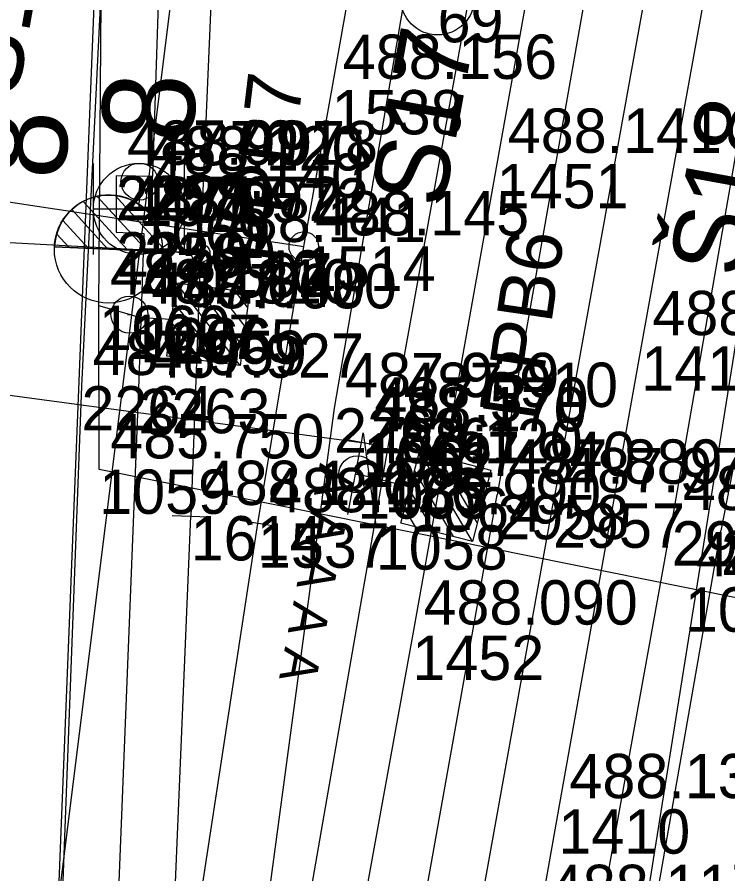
# Model space of a CAD drawing. Extents: x -874038 to -859694, y -1059487 to -1049069.
# Drawn here: x -866535.1 to -866515.86, y -1050150.05 to -1050126.87 of the extents above; entities that cross this region are included whole.
import ezdxf

# ---------------------------------------------------------------- set-up
doc = ezdxf.new("R2010")
doc.units = 0
for name, color, linetype in [('Vrstva 1', 7, 'Continuous'), ('Vrstva 2', 7, 'Continuous'), ('Vrstva 28', 7, 'Continuous'), ('Vrstva 3', 7, 'Continuous'), ('Vrstva 35', 7, 'Continuous'), ('Vrstva 43', 7, 'Continuous'), ('Vrstva 44', 7, 'Continuous'), ('Vrstva 50', 7, 'Continuous'), ('Vrstva 51', 7, 'Continuous'), ('Vrstva 6', 7, 'Continuous'), ('Vrstva 60', 7, 'Continuous'), ('Vrstva 61', 7, 'Continuous'), ('Vrstva 63', 7, 'Continuous')]:
    doc.layers.add(name, color=color, linetype=linetype)

msp = doc.modelspace()

# ---------------------------------------------------------------- linework, layer by layer
at = {"layer": 'Vrstva 1'}
for p, q in [((-866579.632, -1050125.198), (-866527.34, -1050133.076)), ((-866530.133, -1050133.255), (-866637.086, -1050127.495))]:
    msp.add_line(p, q, dxfattribs=at)
for points in [[(-866506.683, -1050071.605), (-866509.05, -1050084.806), (-866511.242, -1050097.03), (-866513.507, -1050109.649), (-866513.637, -1050110.378), (-866514.329, -1050114.237), (-866515.152, -1050118.826), (-866515.967, -1050123.369), (-866518.201, -1050135.776), (-866520.447, -1050148.304), (-866520.976, -1050151.304)], [(-866527.34, -1050133.076), (-866526.584, -1050128.842), (-866524.558, -1050117.441)], [(-866519.928, -1050118.643), (-866522.117, -1050130.842), (-866524.399, -1050143.606), (-866526.141, -1050153.197)], [(-866528.582, -1050140.568), (-866527.34, -1050133.076)], [(-866530.133, -1050133.255), (-866530.401, -1050140.371)]]:
    msp.add_lwpolyline(points, dxfattribs=at)
for centre, radius in [((-866527.34, -1050133.076), 0.4), ((-866530.133, -1050133.255), 0.25)]:
    msp.add_circle(centre, radius, dxfattribs=at)
at = {"layer": 'Vrstva 2'}
for p, q in [((-866531.585, -1050133.193), (-866532.935, -1050131.719)), ((-866531.165, -1050133.099), (-866532.445, -1050131.697)), ((-866532.115, -1050133.169), (-866533.313, -1050131.859)), ((-866532.645, -1050133.145), (-866533.621, -1050132.079)), ((-866533.175, -1050133.121), (-866533.861, -1050132.373)), ((-866533.705, -1050133.097), (-866534.027, -1050132.745)), ((-866531.161, -1050133.213), (-866534.085, -1050133.081)), ((-866534.085, -1050133.081), (-866531.161, -1050133.211)), ((-866531.161, -1050133.211), (-866531.161, -1050133.213)), ((-866531.161, -1050133.213), (-866530.133, -1050133.255)), ((-866530.901, -1050140.351), (-866529.901, -1050140.391)), ((-866528.088, -1050140.65), (-866529.076, -1050140.486))]:
    msp.add_line(p, q, dxfattribs=at)
for points in [[(-866530.133, -1050133.255), (-866529.686, -1050122.742), (-866528.981, -1050106.158)], [(-866531.78, -1050173.569), (-866531.09, -1050156.968), (-866530.401, -1050140.371)], [(-866531.09, -1050156.968), (-866528.582, -1050140.568)]]:
    msp.add_lwpolyline(points, dxfattribs=at)
msp.add_circle((-866532.631, -1050133.145), 1.462, dxfattribs=at)
msp.add_arc((-866532.623, -1050133.146), 1.464, 357.4659, 177.4268, dxfattribs=at)
at = {"layer": 'Vrstva 28'}
for points in [[(-866530.92, -1050135.05), (-866531.77, -1050135.01), (-866532.06, -1050134.92), (-866532.89, -1050134.68), (-866532.69, -1050108.76)], [(-866531.79, -1050131.32), (-866531.81, -1050132.06)], [(-866510.22, -1050145.73), (-866510.7, -1050143.57), (-866517.02, -1050142.3), (-866525.39, -1050140.62), (-866532.88, -1050139.11), (-866532.89, -1050134.68)], [(-866525.78, -1050138.38), (-866525.73, -1050138.12), (-866525.39, -1050140.62)], [(-866524.46, -1050139.59), (-866525.89, -1050139.24)]]:
    msp.add_lwpolyline(points, dxfattribs=at)
at = {"layer": 'Vrstva 3'}
for p, q in [((-866533.042, -1050130.828), (-866533.042, -1050133.292)), ((-866530.578, -1050130.828), (-866530.578, -1050133.292)), ((-866533.042, -1050132.06), (-866530.578, -1050132.06)), ((-866529.062, -1050136.294), (-866530.794, -1050134.058)), ((-866528.995, -1050135.768), (-866530.268, -1050134.125)), ((-866528.928, -1050135.241), (-866529.742, -1050134.191)), ((-866528.862, -1050134.715), (-866529.216, -1050134.258)), ((-866529.588, -1050136.227), (-866530.861, -1050134.584)), ((-866530.114, -1050136.16), (-866530.928, -1050135.111)), ((-866530.64, -1050136.094), (-866530.994, -1050135.636)), ((-866522.776, -1050141.061), (-866524.209, -1050138.622)), ((-866522.642, -1050140.548), (-866523.696, -1050138.755)), ((-866522.509, -1050140.034), (-866523.182, -1050138.889)), ((-866523.289, -1050140.927), (-866524.342, -1050139.135)), ((-866522.376, -1050139.521), (-866522.669, -1050139.022)), ((-866523.803, -1050140.794), (-866524.475, -1050139.649)), ((-866524.316, -1050140.661), (-866524.609, -1050140.162))]:
    msp.add_line(p, q, dxfattribs=at)
for points in [[(-866531.046, -1050136.042), (-866530.794, -1050134.058), (-866528.81, -1050134.31), (-866529.062, -1050136.294)], [(-866531.046, -1050136.042), (-866530.794, -1050134.058), (-866528.81, -1050134.31), (-866529.062, -1050136.294)], [(-866524.711, -1050140.558), (-866524.209, -1050138.622), (-866522.273, -1050139.125), (-866522.776, -1050141.061)], [(-866524.711, -1050140.558), (-866524.209, -1050138.622), (-866522.273, -1050139.125), (-866522.776, -1050141.061)]]:
    msp.add_lwpolyline(points, close=True, dxfattribs=at)
for points in [[(-866531.046, -1050136.042), (-866530.794, -1050134.058), (-866528.81, -1050134.31), (-866529.062, -1050136.294), (-866531.046, -1050136.042)], [(-866531.046, -1050136.042), (-866530.794, -1050134.058), (-866528.81, -1050134.31), (-866529.062, -1050136.294), (-866531.046, -1050136.042)], [(-866524.711, -1050140.558), (-866524.209, -1050138.622), (-866522.273, -1050139.125), (-866522.776, -1050141.061), (-866524.711, -1050140.558)], [(-866524.711, -1050140.558), (-866524.209, -1050138.622), (-866522.273, -1050139.125), (-866522.776, -1050141.061), (-866524.711, -1050140.558)]]:
    msp.add_lwpolyline(points, dxfattribs=at)
msp.add_circle((-866531.805, -1050132.059), 1.232, dxfattribs=at)
at = {"layer": 'Vrstva 35'}
msp.add_lwpolyline([(-866510.7, -1050143.57), (-866517.02, -1050142.3), (-866525.39, -1050140.62), (-866532.88, -1050139.11)], dxfattribs=at)
at = {"layer": 'Vrstva 43'}
msp.add_circle((-866523.717, -1050126.351), 1, dxfattribs=at)
at = {"layer": 'Vrstva 44'}
for points in [[(-866532.941, -1050124.513), (-866534.347, -1050159.746), (-866537.637, -1050195.741), (-866537.974, -1050204.782), (-866538.7, -1050218.568)], [(-866514.403, -1050127.904), (-866520.323, -1050164.976), (-866525.024, -1050200.701), (-866527.588, -1050219.348)]]:
    msp.add_lwpolyline(points, dxfattribs=at)
at = {"layer": 'Vrstva 50'}
for p, q in [((-866531.84, -1050131.32), (-866531.74, -1050131.32)), ((-866532.11, -1050134.92), (-866532.01, -1050134.92)), ((-866525.94, -1050139.24), (-866525.84, -1050139.24))]:
    msp.add_line(p, q, dxfattribs=at)
for centre in [(-866531.79, -1050131.32), (-866532.06, -1050134.92), (-866525.89, -1050139.24)]:
    msp.add_circle(centre, 0.5, dxfattribs=at)
at = {"layer": 'Vrstva 51'}
for points in [[(-866439.226, -1049649.963), (-866443.579, -1049674.757), (-866448.682, -1049703.38), (-866452.493, -1049724.498), (-866456.877, -1049748.527), (-866461.642, -1049775.113), (-866467.382, -1049807.574), (-866471.13, -1049828.317), (-866475.932, -1049855.022), (-866481.259, -1049884.801), (-866486.712, -1049915.307), (-866492.117, -1049945.397), (-866497.64, -1049976.081), (-866503.971, -1050011.004), (-866508.417, -1050036.128), (-866511.666, -1050053.513), (-866516.483, -1050080.611), (-866520.346, -1050102.415), (-866524.288, -1050124.418), (-866526.521, -1050137.454), (-866528.954, -1050155.58), (-866528.05, -1050155.675)], [(-866437.74, -1049650.183), (-866442.038, -1049675.04), (-866447.144, -1049703.772), (-866450.86, -1049724.824), (-866455.281, -1049748.763), (-866460.081, -1049775.276), (-866465.822, -1049807.788), (-866469.579, -1049828.502), (-866474.361, -1049855.28), (-866479.71, -1049885.096), (-866485.151, -1049915.572), (-866490.51, -1049945.659), (-866496.112, -1049976.317), (-866502.33, -1050011.085), (-866506.847, -1050036.358), (-866510.012, -1050054.011), (-866514.828, -1050081.032), (-866518.798, -1050102.823), (-866522.439, -1050123.927), (-866524.933, -1050137.718), (-866528.05, -1050155.675)], [(-866521.046, -1050030.485), (-866521.931, -1050030.313), (-866525.217, -1050050.331), (-866530.148, -1050078.749), (-866531.866, -1050100.892), (-866532.622, -1050121.781), (-866533.36, -1050136.854), (-866534.054, -1050155.271), (-866534.952, -1050175.536), (-866535.726, -1050193.321), (-866547.487, -1050193.175), (-866547.813, -1050194.658), (-866535.771, -1050195.403), (-866535.88, -1050197.541)], [(-866521.046, -1050030.485), (-866523.868, -1050050.617), (-866528.363, -1050078.124), (-866529.218, -1050078.004), (-866529.294, -1050079.563), (-866528.699, -1050079.705), (-866530.248, -1050100.845), (-866531.14, -1050122.097), (-866531.433, -1050131.179), (-866532.424, -1050131.166), (-866532.417, -1050132.689), (-866531.67, -1050132.727), (-866531.815, -1050136.929), (-866532.552, -1050155.473)], [(-866511.656, -1050081.72), (-866515.362, -1050102.48), (-866519.361, -1050124.239), (-866522.101, -1050139.797)], [(-866510.068, -1050081.867), (-866513.909, -1050102.823), (-866517.782, -1050124.482), (-866520.592, -1050140.028)], [(-866507.002, -1050082.221), (-866510.839, -1050103.567), (-866514.686, -1050125.027), (-866517.376, -1050140.51)], [(-866505.405, -1050082.504), (-866509.245, -1050103.894), (-866513.019, -1050125.26), (-866516.045, -1050140.765)], [(-866537.563, -1050239.155), (-866531.469, -1050206.659), (-866530.868, -1050198.775), (-866528.354, -1050178.541), (-866525.133, -1050156.756), (-866522.101, -1050139.797)], [(-866530.734, -1050206.626), (-866529.297, -1050198.601), (-866527.056, -1050181.136), (-866523.651, -1050157.027), (-866520.592, -1050140.028)], [(-866540.451, -1050283.331), (-866537.624, -1050270.018), (-866534, -1050250.269), (-866530.841, -1050232.059), (-866529.525, -1050223.82), (-866527.922, -1050213.046), (-866526.143, -1050199.427), (-866523.959, -1050181.604), (-866520.509, -1050157.83), (-866517.376, -1050140.51)], [(-866540.451, -1050283.331), (-866539.539, -1050283.622), (-866536.162, -1050270.425), (-866532.672, -1050250.609), (-866529.496, -1050232.297), (-866528.161, -1050224.102), (-866526.5, -1050213.304), (-866524.723, -1050199.645), (-866522.446, -1050181.726), (-866519.083, -1050158.101), (-866516.045, -1050140.765)]]:
    msp.add_lwpolyline(points, dxfattribs=at)
at = {"layer": 'Vrstva 6'}
for p, q in [((-866525.289, -1050138.473), (-866526.271, -1050138.287)), ((-866526.15, -1050140.325), (-866525.78, -1050138.38))]:
    msp.add_line(p, q, dxfattribs=at)
msp.add_lwpolyline([(-866536.928, -1050136.884), (-866525.78, -1050138.38)], dxfattribs=at)
at = {"layer": 'Vrstva 60'}
for p, q in [((-866526.584, -1050128.842), (-866526.584, -1050128.842)), ((-866522.117, -1050130.842), (-866522.117, -1050130.842)), ((-866532.424, -1050131.166), (-866532.424, -1050131.166)), ((-866531.433, -1050131.179), (-866531.433, -1050131.179)), ((-866531.79, -1050131.32), (-866531.79, -1050131.32)), ((-866531.81, -1050132.06), (-866531.81, -1050132.06)), ((-866532.417, -1050132.689), (-866532.417, -1050132.689)), ((-866531.67, -1050132.727), (-866531.67, -1050132.727)), ((-866527.34, -1050133.076), (-866527.34, -1050133.076)), ((-866530.133, -1050133.255), (-866530.133, -1050133.255)), ((-866532.89, -1050134.68), (-866532.89, -1050134.68)), ((-866532.06, -1050134.92), (-866532.06, -1050134.92)), ((-866531.77, -1050135.01), (-866531.77, -1050135.01)), ((-866530.92, -1050135.05), (-866530.92, -1050135.05)), ((-866518.201, -1050135.776), (-866518.201, -1050135.776)), ((-866533.36, -1050136.854), (-866533.36, -1050136.854)), ((-866531.815, -1050136.929), (-866531.815, -1050136.929)), ((-866526.521, -1050137.454), (-866526.521, -1050137.454)), ((-866524.933, -1050137.718), (-866524.933, -1050137.718)), ((-866525.73, -1050138.12), (-866525.73, -1050138.12)), ((-866525.78, -1050138.38), (-866525.78, -1050138.38)), ((-866532.88, -1050139.11), (-866532.88, -1050139.11)), ((-866525.89, -1050139.24), (-866525.89, -1050139.24)), ((-866524.46, -1050139.59), (-866524.46, -1050139.59)), ((-866522.101, -1050139.797), (-866522.101, -1050139.797)), ((-866520.592, -1050140.028), (-866520.592, -1050140.028)), ((-866530.401, -1050140.371), (-866530.401, -1050140.371)), ((-866517.376, -1050140.51), (-866517.376, -1050140.51)), ((-866528.582, -1050140.568), (-866528.582, -1050140.568)), ((-866525.39, -1050140.62), (-866525.39, -1050140.62)), ((-866516.045, -1050140.765), (-866516.045, -1050140.765)), ((-866517.02, -1050142.3), (-866517.02, -1050142.3)), ((-866524.399, -1050143.606), (-866524.399, -1050143.606)), ((-866520.447, -1050148.304), (-866520.447, -1050148.304))]:
    msp.add_line(p, q, dxfattribs=at)
at = {"layer": 'Vrstva 63'}
msp.add_line((-866548.702, -1050268.572), (-866500.252, -1049881.052), dxfattribs=at)

# ---------------------------------------------------------------- texts
at = {"layer": 'Vrstva 2'}
for rotation, p in [(87.4463, (-866530.333, -1050130.295)), (87.5653, (-866533.787, -1050131.288))]:
    msp.add_text('8', height=2.5, rotation=rotation, dxfattribs=at).set_placement(p)
at = {"layer": 'Vrstva 3'}
for s, rotation, p in [('PPB7', 83.1183, (-866527.96, -1050133.581)), ('PPB6', 81.6897, (-866521.027, -1050137.836))]:
    msp.add_text(s, height=1.5, rotation=rotation, dxfattribs=at).set_placement(p)
at = {"layer": 'Vrstva 43'}
for s, height, rotation, p in [('Š16', 1.9999, 79.9915, (-866535.107, -1050129.112)), ('Š17', 2, 79.7655, (-866523.566, -1050132.076)), ('Š18', 1.9999, 79.6019, (-866515.497, -1050133.967))]:
    msp.add_text(s, height=height, rotation=rotation, dxfattribs=at).set_placement(p)
at = {"layer": 'Vrstva 6'}
msp.add_text('  A A A A A', height=0.99996, rotation=259.2504, dxfattribs=at).set_placement((-866526.762, -1050138.193))
at = {"layer": 'Vrstva 60'}
for s, p in [('69', (-866523.717, -1050127.551)), ('1538', (-866526.584, -1050130.042)), ('1451', (-866522.117, -1050132.042)), ('2258', (-866532.424, -1050132.366)), ('2257', (-866531.433, -1050132.379)), ('1070', (-866531.79, -1050132.52)), ('1069', (-866531.81, -1050133.26)), ('2259', (-866532.417, -1050133.889)), ('2260', (-866531.67, -1050133.927)), ('1514', (-866527.34, -1050134.276)), ('1597', (-866530.133, -1050134.455)), ('1060', (-866532.89, -1050135.88)), ('1067', (-866532.06, -1050136.12)), ('1066', (-866531.77, -1050136.21)), ('1065', (-866530.92, -1050136.25)), ('1411', (-866518.201, -1050136.976)), ('2264', (-866533.36, -1050138.054)), ('2263', (-866531.815, -1050138.129)), ('2262', (-866526.521, -1050138.654)), ('2261', (-866524.933, -1050138.918)), ('1061', (-866525.73, -1050139.32)), ('1062', (-866525.78, -1050139.58)), ('1059', (-866532.88, -1050140.31)), ('1063', (-866525.89, -1050140.44)), ('1064', (-866524.46, -1050140.79)), ('2958', (-866522.101, -1050140.997)), ('2957', (-866520.592, -1050141.228)), ('1614', (-866530.401, -1050141.571)), ('1537', (-866528.582, -1050141.768)), ('2956', (-866517.376, -1050141.71)), ('1058', (-866525.39, -1050141.82)), ('2955', (-866516.045, -1050141.965)), ('1057', (-866517.02, -1050143.5)), ('1452', (-866524.399, -1050144.806)), ('1410', (-866520.447, -1050149.504))]:
    msp.add_text(s, height=1.2, dxfattribs=at).set_placement(p)
at = {"layer": 'Vrstva 61'}
for s, p in [('488.156', (-866526.284, -1050128.542)), ('488.141', (-866521.817, -1050130.542)), ('487.991', (-866532.124, -1050130.866)), ('487.978', (-866531.133, -1050130.879)), ('488.120', (-866531.49, -1050131.02)), ('488.140', (-866531.51, -1050131.76)), ('487.972', (-866532.117, -1050132.389)), ('487.972', (-866531.37, -1050132.427)), ('488.141', (-866529.833, -1050132.955)), ('488.145', (-866527.04, -1050132.776)), ('487.140', (-866532.59, -1050134.38)), ('487.810', (-866531.76, -1050134.62)), ('487.640', (-866531.47, -1050134.71)), ('487.680', (-866530.62, -1050134.75)), ('488.198', (-866517.901, -1050135.476)), ('487.959', (-866533.06, -1050136.554)), ('487.927', (-866531.515, -1050136.629)), ('487.939', (-866526.221, -1050137.154)), ('487.910', (-866524.633, -1050137.418)), ('487.570', (-866525.43, -1050137.82)), ('488.170', (-866525.48, -1050138.08)), ('485.750', (-866532.58, -1050138.81)), ('488.120', (-866525.59, -1050138.94)), ('487.940', (-866524.16, -1050139.29)), ('487.889', (-866521.801, -1050139.497)), ('487.976', (-866520.292, -1050139.728)), ('488.120', (-866530.101, -1050140.071)), ('488.126', (-866528.282, -1050140.268)), ('485.990', (-866525.09, -1050140.32)), ('488.053', (-866517.076, -1050140.21)), ('486.250', (-866516.72, -1050142)), ('488.090', (-866524.099, -1050143.306)), ('488.138', (-866520.147, -1050148.004)), ('488.117', (-866520.676, -1050151.004))]:
    msp.add_text(s, height=1.2, dxfattribs=at).set_placement(p)

doc.saveas('drawing.dxf')
